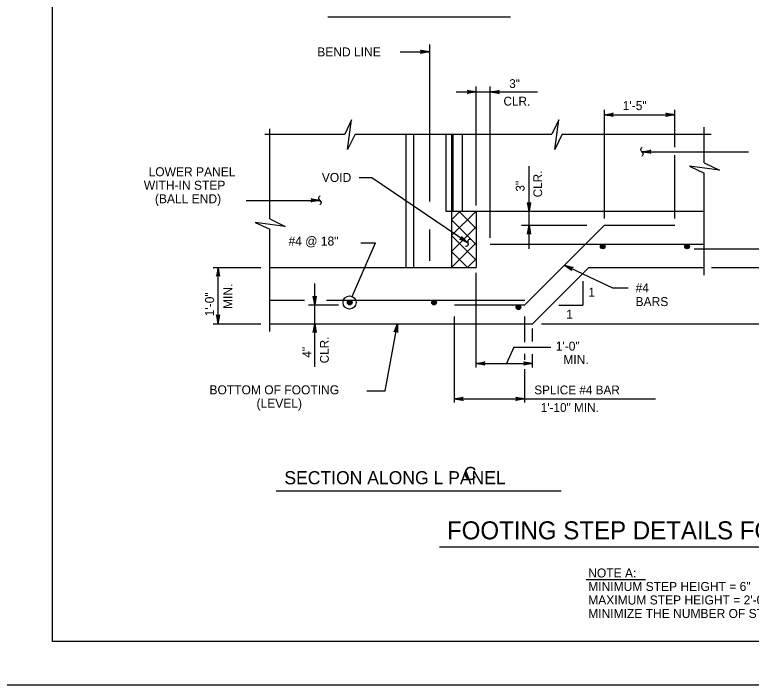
# Model space of a CAD drawing. Extents: x 3385 to 6532, y -616 to 1166.
# Drawn here: x 4629.5 to 4880.9, y -616.3 to -387.3 of the extents above; entities that cross this region are included whole.
import ezdxf

# ---------------------------------------------------------------- set-up
doc = ezdxf.new("R2010")
doc.units = 0
for name, color, linetype in [('1', 7, 'Continuous'), ('2', 7, 'Continuous'), ('PLT-BNDY', 7, 'Continuous')]:
    doc.layers.add(name, color=color, linetype=linetype)

msp = doc.modelspace()

# ---------------------------------------------------------------- linework, layer by layer
at = {"layer": '1'}
for p, q in [((4736.4, -387.98), (4798.76, -387.98)), ((4771.01, -397.48), (4771.01, -451.03)), ((4761.01, -399.93), (4771.01, -399.93)), ((4787.01, -452.45), (4787.01, -411.75)), ((4791.81, -463.46), (4791.81, -411.75)), ((4780.15, -413.68), (4807.91, -413.68)), ((4830.76, -456.91), (4830.76, -419.8)), ((4854.76, -432.54), (4854.76, -419.8)), ((4830.76, -421.44), (4854.76, -421.44)), ((4716.55, -457.05), (4716.55, -426.29)), ((4864.83, -437.85), (4864.83, -425.73)), ((4714.8, -428.13), (4742.12, -428.13)), ((4745.63, -428.13), (4812.82, -428.13)), ((4763.01, -428.32), (4763.01, -473.62)), ((4765.63, -428.32), (4765.63, -473.62)), ((4776.67, -428.13), (4776.67, -454.41)), ((4778.61, -428.13), (4778.61, -454.41)), ((4779.01, -428.13), (4779.01, -454.41)), ((4782.23, -428.13), (4782.23, -454.41)), ((4816.34, -428.13), (4867.2, -428.13)), ((4843.64, -434.07), (4879.95, -434.07)), ((4854.76, -456.91), (4854.76, -435.24)), ((4805.03, -467.29), (4805.03, -439.03)), ((4864.83, -476.24), (4864.83, -441.37)), ((4751.42, -442.99), (4747.01, -442.99)), ((4784.16, -465.21), (4751.42, -442.99)), ((4708.47, -450.69), (4733.61, -450.69)), ((4776.67, -454.41), (4779.01, -454.41)), ((4778.61, -454.41), (4778.61, -473.62)), ((4778.61, -457.32), (4781.52, -454.41)), ((4778.61, -462.75), (4786.95, -454.41)), ((4779.01, -454.41), (4864.83, -454.41)), ((4787.01, -460.29), (4781.13, -454.41)), ((4787.01, -454.86), (4786.56, -454.41)), ((4787.01, -454.41), (4787.01, -473.62)), ((4787.01, -465.72), (4778.61, -457.32)), ((4778.61, -468.18), (4787.01, -459.78)), ((4802.43, -459.22), (4824.83, -459.22)), ((4803.56, -486.42), (4830.76, -459.22)), ((4830.76, -459.22), (4854.76, -459.22)), ((4716.55, -495.44), (4716.55, -460.57)), ((4771.01, -460.64), (4771.01, -471.33)), ((4787.01, -471.15), (4778.61, -462.75)), ((4744.7, -483.55), (4752.57, -465.21)), ((4747.64, -465.21), (4752.57, -465.21)), ((4778.61, -473.62), (4787.01, -465.22)), ((4791.81, -465.62), (4864.83, -465.62)), ((4861.37, -467.22), (4936.63, -467.22)), ((4784.04, -473.62), (4778.61, -468.18)), ((4784.04, -473.62), (4787.01, -470.65)), ((4697.23, -473.62), (4713.48, -473.62)), ((4698.88, -492.82), (4698.88, -473.62)), ((4716.55, -473.62), (4787.01, -473.62)), ((4778.61, -473.62), (4778.61, -473.62)), ((4806.21, -492.82), (4825.41, -473.62)), ((4817.13, -472.84), (4833.48, -480.61)), ((4825.41, -473.62), (4864.83, -473.62)), ((4867.35, -473.62), (4931.14, -473.62)), ((4787.01, -507.79), (4787.01, -475.49)), ((4731.86, -507.52), (4731.86, -479.1)), ((4823.42, -478.24), (4823.42, -486.48)), ((4833.48, -480.61), (4838.92, -480.61)), ((4716.55, -484.82), (4728.38, -484.82)), ((4735.91, -484.82), (4803.56, -484.82)), ((4729.7, -486.42), (4739.97, -486.42)), ((4743.78, -485.59), (4743.78, -485.59)), ((4779.56, -486.42), (4803.56, -486.42)), ((4815.18, -486.48), (4823.42, -486.48)), ((4697.23, -492.82), (4713.48, -492.82)), ((4716.55, -492.82), (4806.21, -492.82)), ((4755.97, -515.75), (4760.11, -492.82)), ((4779.56, -519.74), (4779.56, -490.38)), ((4803.56, -499.08), (4803.56, -490.38)), ((4809.34, -492.82), (4988.09, -492.82)), ((4806.21, -498.89), (4806.21, -494.51)), ((4799.89, -500.78), (4797.38, -506.37)), ((4799.89, -500.78), (4812.46, -500.78)), ((4803.56, -505.12), (4803.56, -503.07)), ((4806.21, -507.79), (4806.21, -503.26)), ((4787.01, -506.37), (4806.21, -506.37)), ((4803.56, -519.74), (4803.56, -508.31)), ((4749.66, -515.75), (4755.97, -515.75)), ((4779.56, -518.51), (4848.24, -518.51)), ((4718.68, -549.95), (4815.99, -549.95)), ((4774.51, -569.05), (5022.29, -569.05)), ((4824.56, -580.14), (4844.75, -580.14))]:
    msp.add_line(p, q, dxfattribs=at)
for points in [[(4771.01, -399.93), (4768.03, -400.49), (4768.25, -400.33), (4768.37, -400.13), (4768.41, -399.93), (4768.37, -399.73), (4768.25, -399.53), (4768.03, -399.37), (4771.01, -399.93), (4768.25, -399.53), (4768.37, -399.73), (4771.01, -399.93), (4768.41, -399.93), (4768.37, -400.13), (4771.01, -399.93), (4768.25, -400.33)], [(4787.01, -413.68), (4784.02, -414.23), (4784.25, -414.08), (4784.37, -413.88), (4784.41, -413.68), (4784.37, -413.48), (4784.25, -413.28), (4784.02, -413.12), (4787.01, -413.68), (4784.25, -413.28), (4784.37, -413.48), (4787.01, -413.68), (4784.41, -413.68), (4784.37, -413.88), (4787.01, -413.68), (4784.25, -414.08)], [(4791.81, -413.68), (4794.79, -413.12), (4794.56, -413.28), (4794.44, -413.48), (4794.41, -413.68), (4794.44, -413.88), (4794.56, -414.08), (4794.79, -414.23), (4791.81, -413.68), (4794.56, -414.08), (4794.44, -413.88), (4791.81, -413.68), (4794.41, -413.68), (4794.44, -413.48), (4791.81, -413.68), (4794.56, -413.28)], [(4830.76, -421.44), (4833.74, -420.88), (4833.51, -421.04), (4833.39, -421.24), (4833.36, -421.44), (4833.39, -421.64), (4833.51, -421.84), (4833.74, -422), (4830.76, -421.44), (4833.51, -421.84), (4833.39, -421.64), (4830.76, -421.44), (4833.36, -421.44), (4833.39, -421.24), (4830.76, -421.44), (4833.51, -421.04)], [(4854.76, -421.44), (4851.78, -422), (4852.01, -421.84), (4852.12, -421.64), (4852.16, -421.44), (4852.12, -421.24), (4852.01, -421.04), (4851.78, -420.88), (4854.76, -421.44), (4852.01, -421.04), (4852.12, -421.24), (4854.76, -421.44), (4852.16, -421.44), (4852.12, -421.64), (4854.76, -421.44), (4852.01, -421.84)], [(4745.63, -428.13), (4743.1, -433.32), (4744.48, -423.17), (4742.12, -428.13)], [(4816.34, -428.13), (4813.81, -433.32), (4815.19, -423.17), (4812.82, -428.13)], [(4843.64, -434.07), (4846.63, -433.51), (4846.4, -433.67), (4846.28, -433.87), (4846.24, -434.07), (4846.28, -434.27), (4846.4, -434.47), (4846.63, -434.63), (4843.64, -434.07), (4846.4, -434.47), (4846.28, -434.27), (4843.64, -434.07), (4846.24, -434.07), (4846.28, -433.87), (4843.64, -434.07), (4846.4, -433.67)], [(4864.83, -437.85), (4870.02, -440.39), (4859.87, -439.01), (4864.83, -441.37)], [(4733.61, -450.69), (4730.63, -451.24), (4730.86, -451.09), (4730.98, -450.89), (4731.01, -450.69), (4730.98, -450.49), (4730.86, -450.29), (4730.63, -450.13), (4733.61, -450.69), (4730.86, -450.29), (4730.98, -450.49), (4733.61, -450.69), (4731.01, -450.69), (4730.98, -450.89), (4733.61, -450.69), (4730.86, -451.09)], [(4805.03, -454.41), (4804.47, -451.43), (4804.63, -451.66), (4804.83, -451.78), (4805.03, -451.81), (4805.23, -451.78), (4805.43, -451.66), (4805.59, -451.43), (4805.03, -454.41), (4805.43, -451.66), (4805.23, -451.78), (4805.03, -454.41), (4805.03, -451.81), (4804.83, -451.78), (4805.03, -454.41), (4804.63, -451.66)], [(4716.55, -457.05), (4721.73, -459.59), (4711.59, -458.21), (4716.55, -460.57)], [(4805.03, -459.22), (4805.59, -462.2), (4805.43, -461.97), (4805.23, -461.85), (4805.03, -461.82), (4804.83, -461.85), (4804.63, -461.97), (4804.47, -462.2), (4805.03, -459.22), (4804.63, -461.97), (4804.83, -461.85), (4805.03, -459.22), (4805.03, -461.82), (4805.23, -461.85), (4805.03, -459.22), (4805.43, -461.97)], [(4784.16, -465.21), (4781.38, -463.99), (4781.52, -463.99), (4781.66, -463.99), (4781.77, -463.94), (4781.87, -463.89), (4781.94, -463.82), (4782.01, -463.75), (4782.05, -463.65), (4782.09, -463.56), (4782.1, -463.45), (4782.11, -463.33), (4782.06, -463.2), (4782.01, -463.07), (4784.16, -465.21), (4782.06, -463.2), (4782.11, -463.33), (4784.16, -465.21), (4782.1, -463.45), (4782.09, -463.56), (4784.16, -465.21), (4782.05, -463.65), (4782.01, -463.75), (4784.16, -465.21), (4781.94, -463.82), (4781.87, -463.89), (4784.16, -465.21), (4781.77, -463.94), (4781.66, -463.99), (4784.16, -465.21), (4781.52, -463.99)], [(4698.88, -473.62), (4698.32, -476.6), (4698.48, -476.37), (4698.68, -476.25), (4698.88, -476.22), (4699.08, -476.25), (4699.28, -476.37), (4699.44, -476.6), (4698.88, -473.62), (4699.28, -476.37), (4699.08, -476.25), (4698.88, -473.62), (4698.88, -476.22), (4698.68, -476.25), (4698.88, -473.62), (4698.48, -476.37)], [(4817.13, -472.84), (4820.06, -473.62), (4819.79, -473.66), (4819.6, -473.79), (4819.48, -473.96), (4819.42, -474.15), (4819.45, -474.39), (4819.58, -474.63), (4817.13, -472.84), (4819.45, -474.39), (4819.42, -474.15), (4817.13, -472.84), (4819.48, -473.96), (4819.6, -473.79), (4817.13, -472.84), (4819.79, -473.66)], [(4731.86, -486.42), (4731.3, -483.43), (4731.46, -483.66), (4731.66, -483.78), (4731.86, -483.82), (4732.06, -483.78), (4732.26, -483.66), (4732.42, -483.43), (4731.86, -486.42), (4732.26, -483.66), (4732.06, -483.78), (4731.86, -486.42), (4731.86, -483.82), (4731.66, -483.78), (4731.86, -486.42), (4731.46, -483.66)], [(4698.88, -492.82), (4699.44, -489.83), (4699.28, -490.06), (4699.08, -490.18), (4698.88, -490.22), (4698.68, -490.18), (4698.48, -490.06), (4698.32, -489.83), (4698.88, -492.82), (4698.48, -490.06), (4698.68, -490.18), (4698.88, -492.82), (4698.88, -490.22), (4699.08, -490.18), (4698.88, -492.82), (4699.28, -490.06)], [(4731.86, -492.82), (4732.42, -495.8), (4732.26, -495.57), (4732.06, -495.45), (4731.86, -495.42), (4731.66, -495.45), (4731.46, -495.57), (4731.3, -495.8), (4731.86, -492.82), (4731.46, -495.57), (4731.66, -495.45), (4731.86, -492.82), (4731.86, -495.42), (4732.06, -495.45), (4731.86, -492.82), (4732.26, -495.57)], [(4760.11, -492.82), (4760.13, -495.85), (4760.01, -495.6), (4759.84, -495.44), (4759.65, -495.37), (4759.44, -495.37), (4759.22, -495.45), (4759.03, -495.65), (4760.11, -492.82), (4759.22, -495.45), (4759.44, -495.37), (4760.11, -492.82), (4759.65, -495.37), (4759.84, -495.44), (4760.11, -492.82), (4760.01, -495.6)], [(4787.01, -506.37), (4789.99, -505.81), (4789.76, -505.97), (4789.64, -506.17), (4789.61, -506.37), (4789.64, -506.57), (4789.76, -506.77), (4789.99, -506.93), (4787.01, -506.37), (4789.76, -506.77), (4789.64, -506.57), (4787.01, -506.37), (4789.61, -506.37), (4789.64, -506.17), (4787.01, -506.37), (4789.76, -505.97)], [(4806.21, -506.37), (4803.22, -506.93), (4803.45, -506.77), (4803.57, -506.57), (4803.61, -506.37), (4803.57, -506.17), (4803.45, -505.97), (4803.22, -505.81), (4806.21, -506.37), (4803.45, -505.97), (4803.57, -506.17), (4806.21, -506.37), (4803.61, -506.37), (4803.57, -506.57), (4806.21, -506.37), (4803.45, -506.77)], [(4779.56, -518.51), (4782.54, -517.95), (4782.31, -518.11), (4782.19, -518.31), (4782.16, -518.51), (4782.19, -518.71), (4782.31, -518.91), (4782.54, -519.07), (4779.56, -518.51), (4782.31, -518.91), (4782.19, -518.71), (4779.56, -518.51), (4782.16, -518.51), (4782.19, -518.31), (4779.56, -518.51), (4782.31, -518.11)], [(4803.56, -518.51), (4800.57, -519.07), (4800.8, -518.91), (4800.92, -518.71), (4800.96, -518.51), (4800.92, -518.31), (4800.8, -518.11), (4800.57, -517.95), (4803.56, -518.51), (4800.8, -518.11), (4800.92, -518.31), (4803.56, -518.51), (4800.96, -518.51), (4800.92, -518.71), (4803.56, -518.51), (4800.8, -518.91)]]:
    msp.add_lwpolyline(points, dxfattribs=at)
for centre, radius in [((4830.21, -466.42), 0.8), ((4830.21, -466.42), 0.6), ((4830.21, -466.42), 0.4), ((4830.21, -466.42), 0.2), ((4859.01, -466.42), 0.8), ((4859.01, -466.42), 0.6), ((4859.01, -466.42), 0.4), ((4859.01, -466.42), 0.2), ((4743.78, -485.59), 2.24), ((4743.81, -485.62), 0.8), ((4743.81, -485.62), 0.6), ((4743.81, -485.62), 0.4), ((4772.61, -485.62), 0.8), ((4772.61, -485.62), 0.6), ((4772.61, -485.62), 0.4), ((4743.81, -485.62), 0.2), ((4772.61, -485.62), 0.2), ((4801.41, -487.22), 0.8), ((4801.41, -487.22), 0.6), ((4801.41, -487.22), 0.4), ((4801.41, -487.22), 0.2)]:
    msp.add_circle(centre, radius, dxfattribs=at)
for points in [[(4843.61, -435.63), (4844.07, -434.77), (4843.21, -433.37), (4843.62, -432.52)], [(4733.65, -449.13), (4733.19, -449.99), (4734.05, -451.39), (4733.64, -452.24)], [(4785.07, -463.93), (4784.2, -464.39), (4784.13, -466.03), (4783.31, -466.5)]]:
    msp.add_spline(points, degree=3, dxfattribs=at)
at = {"layer": '2'}
for p, q in [((4642.34, -601.31), (4642.34, -37.31)), ((5428.34, -601.31), (4642.34, -601.31))]:
    msp.add_line(p, q, dxfattribs=at)
at = {"layer": 'PLT-BNDY'}
msp.add_lwpolyline([(4602.34, -22.31), (5443.34, -22.31), (5443.34, -616.31), (4602.34, -616.31)], close=True, dxfattribs=at)

# ---------------------------------------------------------------- texts
at = {"layer": '1'}
for s, height, p in [('BEND LINE', 3.072, (4732.74, -401.54)), ('3"', 3, (4798.28, -412.32)), ('CLR.', 3, (4796.32, -418.32)), ('1\'-5"', 3.072, (4837.02, -419.87)), ('LOWER PANEL', 3.0721, (4675.15, -442.46)), ('VOID', 3.072, (4734.3, -444.4)), ('WITH-IN STEP', 3.0721, (4673.53, -447.07)), ('(BALL END)', 3.072, (4677.32, -451.68)), ('#4 @ 18"', 3.072, (4722.93, -466.13)), ('#4', 3.072, (4841.4, -482.13)), ('1', 3.07, (4825.29, -483.61)), ('BARS', 3.072, (4841.4, -486.8)), ('1', 3.07, (4817.74, -491.13)), ('1\'-0"', 3.072, (4814.16, -502.02)), ('MIN.', 3.072, (4816.76, -506.62)), ('BOTTOM OF FOOTING', 3.0721, (4695.94, -516.94)), ('SPLICE #4 BAR', 3, (4806.83, -516.94)), ('(LEVEL)', 3.072, (4712.01, -521.55)), ('  1\'-10" MIN.', 3, (4806.83, -522.94)), ('SECTION ALONG L PANEL', 4.4801, (4721.51, -547.66)), ('C', 4.48, (4782.77, -546.2)), ('FOOTING STEP DETAILS FOR STANDARD PANELS', 6.144, (4777.02, -566.46)), ('NOTE A:', 3.072, (4825.24, -579.49)), ('MINIMUM STEP HEIGHT = 6"', 3.0721, (4825.24, -584.1)), ('MAXIMUM STEP HEIGHT = 2\'-0"', 3.0721, (4825.24, -588.71)), ('MINIMIZE THE NUMBER OF STEPS ALONG LENGTH OF WALL.', 3.0721, (4825.24, -593.32))]:
    msp.add_text(s, height=height, dxfattribs=at).set_placement(p)
for s, height, p in [('CLR.', 3, (4809.51, -449.66)), ('3"', 3, (4803.51, -447.7)), ('MIN.', 3.072, (4703.73, -487.79)), ('1\'-0"', 3.072, (4697.52, -490.29)), ('CLR.', 3, (4736.67, -506.36)), ('4"', 3, (4730.67, -504.4))]:
    msp.add_text(s, height=height, rotation=90, dxfattribs=at).set_placement(p)

doc.saveas('drawing.dxf')
